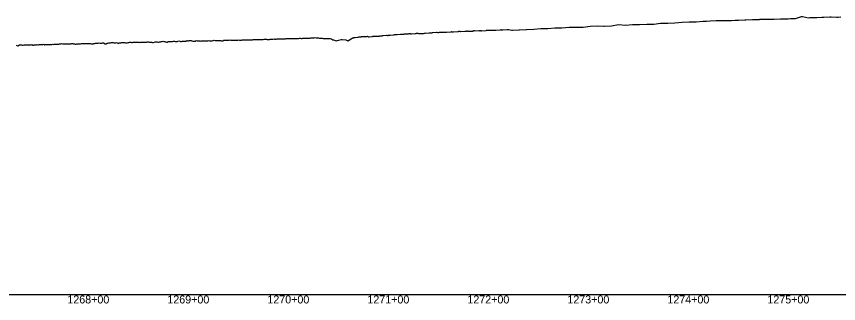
# Model space of a CAD drawing. Extents: x -3793 to 50787, y -1075 to 6138.
# Drawn here: x 14102 to 14924, y 991 to 1278 of the extents above; entities that cross this region are included whole.
import ezdxf

# ---------------------------------------------------------------- set-up
doc = ezdxf.new("R2010")
doc.units = 0
for name, color, linetype in [('RD_DDB_Profile_EX', 7, 'Continuous'), ('RD_DDB_StaTX', 7, 'Continuous'), ('RD_GPK_Profile_Cell', 7, 'Continuous')]:
    doc.layers.add(name, color=color, linetype=linetype)

msp = doc.modelspace()

# ---------------------------------------------------------------- linework, layer by layer
at = {"layer": 'RD_DDB_Profile_EX'}
for points in [[(14565.944171, 1263.48895), (14566.337845, 1263.647385), (14566.729833, 1263.806265), (14567.123517, 1263.571055), (14567.515917, 1263.63095), (14571.810453, 1263.84282), (14572.200981, 1263.981255), (14572.595776, 1264.17798), (14572.98929, 1264.10039), (14573.378598, 1264.062505), (14573.766987, 1263.96545), (14574.153117, 1263.966895), (14574.54125, 1264.06486), (14578.86643, 1264.18662), (14579.258158, 1264.129335), (14579.643152, 1264.130335), (14580.032379, 1264.169995), (14580.420362, 1264.22883), (14580.803911, 1264.26861), (14581.187173, 1264.24973), (14581.571464, 1264.25053), (14585.92422, 1264.37305), (14586.310173, 1264.52793), (14586.696435, 1264.681835), (14587.081476, 1264.567515), (14587.4599, 1264.549025), (14587.842522, 1264.4734), (14588.22394, 1264.493185), (14588.600403, 1264.55125), (14592.984574, 1264.70576), (14593.364385, 1264.66813), (14593.744717, 1264.821005), (14594.125682, 1264.840515), (14597.623032, 1264.012425), (14597.928789, 1264.029615), (14598.234047, 1264.05973), (14604.699887, 1264.468785), (14605.299342, 1264.52365), (14611.776742, 1264.749775), (14612.364637, 1264.7703), (14619.429931, 1265.26288), (14626.495226, 1265.67769), (14633.56052, 1265.875075), (14640.625815, 1266.51098), (14647.691109, 1266.34981), (14654.756404, 1267.20258), (14661.314729, 1267.29328), (14661.821698, 1267.29313), (14668.886993, 1267.284005), (14675.952288, 1268.20128), (14683.017582, 1268.416735), (14689.62215, 1268.088035), (14690.082877, 1268.097655), (14697.148171, 1268.39838), (14704.213466, 1269.906185), (14711.27876, 1269.25418), (14718.344055, 1269.696855), (14725.409349, 1269.715475), (14732.474644, 1270.08019), (14739.539939, 1270.283185), (14746.236992, 1271.03909), (14746.605233, 1271.09106), (14753.670528, 1271.2382), (14760.735822, 1271.399975), (14767.801117, 1272.030125), (14774.866411, 1272.579625), (14781.931706, 1272.339925), (14788.997, 1272.97813), (14792.141788, 1273.221595), (14796.063921, 1273.530065), (14801.750057, 1273.649475), (14803.133295, 1273.671015), (14810.207393, 1273.78909), (14811.358326, 1273.797525), (14817.286419, 1273.848295), (14820.966594, 1273.981195), (14824.037538, 1274.093625), (14824.369238, 1274.101065), (14830.574863, 1274.546835), (14831.093452, 1274.58432), (14831.455859, 1274.597665), (14838.143966, 1274.702465), (14838.547661, 1274.746005), (14840.183131, 1274.795575), (14845.190349, 1274.95021), (14845.644027, 1274.96422), (14849.7914, 1275.12152), (14852.233038, 1275.21551), (14852.744232, 1275.242455), (14859.399669, 1275.118415), (14859.848288, 1275.088445), (14866.305161, 1275.38363), (14866.629779, 1275.39616), (14866.957928, 1275.39491), (14869.007937, 1275.43033), (14873.334725, 1275.507175), (14874.071821, 1275.483555), (14876.147449, 1275.76124), (14878.616206, 1275.76531), (14880.360641, 1275.76878), (14881.189602, 1275.77709)], [(14881.189602, 1275.77709), (14887.382232, 1277.795645), (14888.311282, 1277.840455), (14894.398769, 1276.46782), (14895.438894, 1276.62616), (14897.832743, 1276.7051), (14901.411693, 1276.824885), (14902.570505, 1276.87194), (14907.441012, 1277.206245), (14908.421014, 1277.273975), (14909.706053, 1277.22519), (14915.425421, 1277.328505), (14917.04928, 1277.387095), (14922.42545, 1277.188255), (14923.99127, 1277.23102), (14926.657549, 1277.490405)], [(14375.692321, 1255.71142), (14376.518958, 1255.66495), (14377.347032, 1255.82856), (14378.186172, 1255.82633), (14379.022844, 1255.82303), (14379.864234, 1255.81971), (14380.714556, 1255.85968), (14381.564742, 1255.77174), (14382.645668, 1255.763935), (14383.483785, 1255.76057), (14384.334033, 1255.843395), (14385.180981, 1256.053655), (14386.032774, 1256.008285), (14386.889454, 1255.962655), (14387.763244, 1255.91676), (14388.629863, 1256.043305), (14389.594553, 1256.056835), (14390.448625, 1256.18388), (14391.315237, 1256.22557), (14392.178477, 1256.26669), (14393.046748, 1256.26441), (14393.925293, 1256.087925), (14394.80295, 1256.172825), (14395.685763, 1256.258225), (14396.535705, 1256.32423), (14397.414114, 1256.32168), (14398.288234, 1256.62738), (14399.167524, 1256.44714), (14400.058436, 1256.3981), (14400.954423, 1256.797115), (14401.849546, 1256.615765), (14402.750028, 1256.433335), (14403.474949, 1256.428105), (14404.370776, 1256.335885), (14405.262202, 1256.151825), (14406.159004, 1256.10237), (14407.067592, 1256.190065), (14407.97443, 1256.140475), (14408.886782, 1255.862545), (14409.80843, 1255.72195), (14410.741212, 1255.714565), (14411.322836, 1255.739095), (14412.232236, 1255.824685), (14413.147228, 1255.86463), (14414.074422, 1255.814205), (14414.999857, 1255.807915), (14415.931031, 1255.70847), (14416.871818, 1255.470685), (14417.564224, 1255.289375), (14418.756835, 1254.54442), (14419.242264, 1254.36521), (14421.869903, 1253.45318), (14422.868791, 1253.71347), (14426.980461, 1254.957915), (14427.402054, 1254.790175), (14427.978048, 1254.819885), (14431.75292, 1254.39274), (14433.485907, 1253.56462), (14436.848256, 1255.545975), (14438.018869, 1256.135085), (14438.600097, 1256.341145), (14439.181455, 1256.516185), (14439.754631, 1256.661885), (14440.329502, 1256.6626), (14440.894783, 1256.66368), (14443.915112, 1257.111705), (14444.494009, 1257.313975), (14445.067124, 1257.401975), (14445.635282, 1257.487995), (14446.201361, 1257.546575), (14446.76835, 1257.632485), (14447.326775, 1257.69018), (14447.887593, 1257.690925), (14450.98342, 1257.887585), (14451.549402, 1257.889655), (14452.1141, 1257.863045), (14452.672537, 1257.94873), (14453.231163, 1258.116615), (14454.332654, 1257.59284), (14454.877107, 1257.623485), (14458.050288, 1257.84706), (14458.607397, 1258.207265), (14459.159112, 1258.04547), (14459.710334, 1257.96555), (14460.254864, 1258.13255), (14460.800297, 1258.18882), (14461.337772, 1258.16443), (14461.877515, 1258.220295), (14465.124822, 1258.288525), (14465.663717, 1258.560265), (14466.207748, 1258.723055), (14466.745934, 1258.268255), (14467.284349, 1258.350465), (14467.815684, 1258.59316), (14468.348575, 1258.86046), (14468.87318, 1258.94086), (14472.191585, 1259.15181), (14472.727974, 1259.099735), (14473.259319, 1258.863725), (14473.78282, 1258.944275), (14474.311409, 1259.10329)], [(14474.311409, 1259.10329), (14474.833162, 1259.131005), (14475.356438, 1259.131935), (14475.777735, 1259.107845), (14479.168728, 1259.323165), (14479.698604, 1259.58538), (14480.216395, 1259.664645), (14480.736787, 1259.666155), (14481.248909, 1259.66803), (14481.759467, 1259.79662), (14482.26077, 1259.69663), (14482.761782, 1259.6728), (14486.271515, 1259.995005), (14486.777128, 1260.19853), (14487.285384, 1260.225475), (14487.786309, 1260.227795), (14488.285236, 1260.130705), (14488.775887, 1260.133515), (14489.265752, 1260.209195), (14489.744538, 1260.23546), (14490.226128, 1260.310065), (14493.861883, 1260.566705), (14494.352099, 1260.593975), (14494.839934, 1260.64446), (14495.32038, 1260.718955), (14495.799599, 1260.72075), (14496.268126, 1260.4613), (14496.739474, 1260.511445), (14497.201703, 1260.5618), (14500.943928, 1260.693475), (14501.421175, 1260.69636), (14501.891838, 1260.769965), (14502.360882, 1261.1676), (14502.819595, 1261.00651), (14503.281143, 1261.031145), (14503.734445, 1261.10181), (14504.188202, 1260.760305), (14508.026827, 1260.73254), (14508.488108, 1260.735615), (14508.947419, 1260.85136), (14509.399788, 1260.85282), (14510.297539, 1261.2604), (14510.872614, 1261.23865), (14514.792427, 1261.515615), (14515.240885, 1261.494345), (14515.688999, 1261.406265), (14516.132784, 1261.40753), (14516.574044, 1261.51909), (14517.01631, 1261.519705), (14517.453003, 1261.60847), (14517.88723, 1261.631045), (14518.323772, 1261.80629), (14522.30265, 1262.08747), (14522.741547, 1262.110025), (14523.61499, 1261.676825), (14524.046984, 1261.678705), (14524.476575, 1261.68057), (14525.33471, 1262.0923), (14529.367286, 1262.20604), (14529.800715, 1262.099365), (14530.230057, 1262.015005), (14530.657044, 1261.95245), (14531.08502, 1262.017425), (14531.507746, 1262.01888), (14531.928171, 1262.04151), (14532.350806, 1262.042415), (14536.429434, 1262.358995), (14536.854239, 1262.361), (14537.276751, 1262.678855), (14537.699839, 1262.595515), (14538.118199, 1262.59687), (14538.534315, 1262.45187), (14538.952201, 1262.41126), (14539.364254, 1262.49636), (14543.490124, 1262.787345), (14543.908262, 1262.89342), (14544.326587, 1262.91539), (14544.740679, 1263.020655), (14545.152582, 1263.06346), (14545.565837, 1263.002585), (14545.973779, 1262.942515), (14546.37958, 1262.923745), (14550.551057, 1263.01148), (14550.968542, 1262.99295), (14551.785485, 1263.220785), (14552.193853, 1263.201365), (14552.597402, 1263.32439), (14552.998866, 1263.406345), (14553.402396, 1263.06385), (14557.617934, 1263.122705), (14558.023397, 1263.144725), (14558.426781, 1263.26713), (14558.830753, 1263.388495), (14559.230373, 1263.449715), (14559.627958, 1263.690295), (14560.027211, 1263.69056), (14560.421109, 1263.551805), (14564.679232, 1263.762175), (14565.07868, 1263.644175), (14565.478363, 1263.605455), (14565.944171, 1263.48895)], [(14101.948646, 1249.03138), (14102.763581, 1248.74904), (14103.570202, 1248.626595), (14105.188057, 1249.51696), (14106.000367, 1249.51693), (14107.344004, 1249.583765), (14108.151979, 1249.301325), (14108.963442, 1249.260815), (14109.777727, 1249.38268)], [(14109.777727, 1249.38268), (14110.588795, 1249.46338), (14111.388605, 1249.5037), (14112.200009, 1249.54403), (14113.011583, 1249.503565), (14114.360314, 1249.532225), (14115.167607, 1249.452085), (14115.978337, 1249.57314), (14116.791975, 1249.533365), (14117.602311, 1249.735055), (14118.401399, 1249.210345), (14119.212071, 1249.250595), (14120.014596, 1249.493405), (14121.373501, 1249.53192), (14122.183331, 1249.53182), (14122.993331, 1249.652755), (14123.449743, 1249.329925), (14124.268337, 1249.36812), (14125.075304, 1249.731165), (14125.883893, 1249.892415), (14126.702112, 1249.93184), (14128.025354, 1249.950565), (14128.832333, 1249.94991), (14129.640939, 1250.030595), (14130.456246, 1249.62201), (14131.276677, 1249.66181), (14132.090905, 1249.905855), (14132.918346, 1249.78253), (14133.735891, 1249.7817), (14134.5639, 1249.65714), (14135.82951, 1249.683985), (14136.645411, 1249.6829), (14137.462972, 1249.763985), (14138.295513, 1250.009055), (14139.117133, 1249.967095), (14139.940431, 1250.04879), (14140.773495, 1250.254065), (14141.600934, 1250.12945), (14142.813672, 1250.22421), (14143.636974, 1250.18169), (14144.467007, 1250.22101), (14145.301637, 1250.42761), (14146.130757, 1250.426715), (14146.968922, 1250.38334), (14147.802242, 1250.67436), (14148.640191, 1250.507435), (14149.806664, 1250.531655), (14150.641409, 1250.404385), (14151.474403, 1250.445175), (14152.309118, 1250.486045), (14153.152141, 1250.56814), (14153.991098, 1250.52519), (14154.839968, 1250.52337), (14155.683204, 1250.606735), (14156.791092, 1250.630105), (14157.63, 1250.713525), (14158.475653, 1250.75407), (14159.318851, 1250.626165), (14160.163809, 1250.497995), (14161.017933, 1250.15606), (14161.867231, 1250.28209), (14162.718308, 1250.365825), (14163.770413, 1250.417715), (14164.62125, 1250.54261), (14165.470495, 1250.54113), (14166.327821, 1250.49828), (14167.18645, 1250.79486), (14168.041083, 1250.83647), (14168.897517, 1250.792425), (14169.764834, 1250.747145), (14170.7602, 1250.775135), (14171.614767, 1250.8597), (14172.476103, 1250.9433), (14173.335114, 1250.85574), (14174.195947, 1250.854365), (14175.066061, 1250.808475), (14175.931392, 1250.677085), (14176.798568, 1250.502045), (14177.736229, 1250.52173), (14178.807537, 1250.51979), (14179.667088, 1250.86699), (14180.53911, 1250.91026), (14181.411326, 1251.04041), (14182.276118, 1251.30186), (14183.147886, 1251.214945), (14184.007565, 1251.25823), (14184.939616, 1251.31081), (14185.811191, 1251.26724), (14186.682959, 1251.18024), (14187.549025, 1251.18152), (14188.420346, 1251.61525), (14189.284311, 1251.3994), (14191.023185, 1250.48638), (14191.955615, 1250.4993), (14192.822951, 1251.10846), (14193.693826, 1251.02152), (14194.559063, 1251.49977), (14195.423882, 1251.498385), (14196.295333, 1251.585025), (14197.158662, 1251.716115), (14198.029667, 1251.759355)], [(14198.029667, 1251.759355), (14198.968325, 1251.79904), (14199.834829, 1251.410175), (14200.704814, 1251.40999), (14201.568501, 1251.62509), (14202.433102, 1251.71302), (14204.174413, 1250.67225), (14205.036285, 1251.36735), (14205.981147, 1251.43393), (14206.842687, 1251.388265), (14207.708555, 1251.7801), (14208.578671, 1251.7799), (14209.448979, 1251.7797), (14210.312119, 1251.824535), (14211.181983, 1251.564485), (14212.039783, 1251.564265), (14212.985018, 1251.51725), (14213.854692, 1251.733675), (14214.724557, 1251.73351), (14215.588963, 1252.08112), (14216.458385, 1252.08099), (14217.315749, 1251.907655), (14218.185551, 1251.90751), (14219.055545, 1252.080605), (14220.001144, 1252.16067), (14220.866811, 1251.98897), (14221.735792, 1251.988765), (14222.599376, 1252.163315), (14223.462082, 1252.11824), (14224.331635, 1251.98815), (14225.193327, 1251.94645), (14226.062436, 1251.98951), (14227.014203, 1252.00274), (14227.879045, 1252.134075), (14228.739619, 1252.08888), (14229.608731, 1252.088675), (14230.471685, 1252.17673), (14231.340355, 1252.219795), (14232.201234, 1252.22124), (14233.069462, 1252.3075), (14234.027373, 1252.31407), (14234.88683, 1252.22574), (14235.751042, 1252.270465), (14236.619274, 1252.0973), (14237.481412, 1252.09889), (14238.263638, 1251.882645), (14239.123768, 1251.66854), (14240.849166, 1252.44682), (14241.81845, 1252.494585), (14242.680276, 1252.323675), (14243.545979, 1252.23722), (14244.405744, 1252.06665), (14245.27101, 1252.32492), (14246.128719, 1252.58491), (14246.985002, 1252.84447), (14247.972373, 1252.8722), (14248.83602, 1253.00109), (14249.695415, 1252.83042), (14250.558627, 1252.70125), (14251.415975, 1252.316155), (14252.271901, 1252.189235), (14253.134057, 1252.274835), (14253.987946, 1252.66275), (14254.849668, 1252.662545), (14255.853882, 1252.6836), (14256.710864, 1252.685265), (14257.571604, 1252.81366), (14258.426552, 1252.858055), (14259.280089, 1252.987975), (14260.139779, 1252.98779), (14260.991291, 1252.860895), (14261.85055, 1252.90347), (14262.872035, 1252.87436), (14263.726621, 1253.2604), (14264.579802, 1253.38955), (14265.437473, 1253.17586), (14266.288637, 1252.96355), (14267.145881, 1252.87802), (14267.995033, 1253.007295), (14268.842791, 1253.22159), (14269.887016, 1253.27309), (14270.742682, 1253.145045), (14271.593494, 1253.146445), (14272.448734, 1253.657385), (14273.297543, 1253.6158), (14274.144962, 1253.48924), (14274.999168, 1253.701735), (14275.844592, 1253.74517), (14276.905793, 1253.73002), (14277.759044, 1253.38988), (14278.607504, 1253.221115), (14279.460331, 1253.22095), (14280.306801, 1253.2222), (14281.151891, 1253.05383), (14282.00369, 1253.64737), (14282.846798, 1253.394025), (14283.92485, 1253.44718), (14284.775702, 1253.40462), (14285.621829, 1253.53305), (14286.466579, 1253.1958), (14287.316409, 1253.322555)], [(14287.316409, 1253.322555), (14288.159186, 1253.49314), (14289.008597, 1253.32381), (14289.849405, 1253.45202), (14290.944184, 1253.482745), (14291.788591, 1253.399765), (14292.636464, 1253.3151), (14293.478906, 1253.358905), (14294.326362, 1253.822925), (14295.166843, 1253.3181), (14296.013883, 1253.31789), (14296.852408, 1253.40377), (14297.963791, 1253.427075), (14299.087422, 1253.64085), (14299.927201, 1254.02066), (14300.771411, 1253.726205), (14301.609246, 1253.727595), (14302.450297, 1253.856355), (14303.284675, 1253.815735), (14304.117712, 1253.775175), (14305.266987, 1253.79118), (14306.103559, 1253.708905), (14306.950614, 1253.41771), (14307.784499, 1253.37764), (14308.61705, 1253.588095), (14309.44827, 1254.048465), (14310.282011, 1254.300845), (14311.109829, 1254.177025), (14312.296613, 1254.176825), (14313.132042, 1254.135065), (14313.962773, 1254.053025), (14314.798317, 1254.138585), (14315.62566, 1254.3471), (14316.451689, 1254.099375), (14317.276409, 1254.059115), (14318.11153, 1254.184435), (14319.330046, 1254.24452), (14320.156905, 1254.08041), (14320.982457, 1253.999205), (14321.806704, 1254.20715), (14322.635058, 1254.127555), (14323.455971, 1254.2937), (14324.275591, 1254.33612), (14325.102358, 1254.21248), (14326.352217, 1254.25639), (14327.182322, 1254.177365), (14328.002767, 1254.384235), (14328.821926, 1254.42665), (14329.6398, 1254.633), (14330.461097, 1254.43087), (14331.28329, 1254.38976), (14332.097323, 1254.43204), (14333.383247, 1254.422675), (14334.200657, 1254.46486), (14335.023692, 1254.508385), (14335.837833, 1254.509625), (14336.650706, 1254.633105), (14337.469102, 1254.632955), (14338.284173, 1254.5947), (14339.093255, 1254.758475), (14340.414739, 1254.786275), (14341.227158, 1254.706155), (14342.038319, 1254.74795), (14342.854411, 1254.669365), (14343.668341, 1254.75027), (14344.475736, 1254.79193), (14345.285936, 1254.794325), (14346.090136, 1254.835855), (14347.446681, 1254.88356), (14348.254179, 1254.884805), (14349.060435, 1254.926395), (14349.876854, 1255.008235), (14350.680626, 1255.251105), (14351.483164, 1255.050785), (14352.284471, 1255.01167), (14353.087945, 1254.933775), (14354.479066, 1254.933505), (14355.28171, 1254.894565), (14356.083128, 1255.056215), (14356.888451, 1255.01596), (14357.693622, 1255.058415), (14358.491371, 1255.059515), (14359.566812, 1255.33945), (14360.372481, 1255.256075), (14361.768305, 1255.28546), (14362.570584, 1255.32317), (14363.369056, 1255.400215), (14364.177218, 1255.35528), (14364.990479, 1255.393425), (14365.802067, 1255.308715), (14366.618088, 1255.30505), (14367.441848, 1255.34338), (14368.737955, 1255.416465), (14369.546526, 1255.493885), (14370.359543, 1255.53067), (14371.183282, 1255.61011), (14372.00459, 1255.68864), (14372.830448, 1255.767605), (14373.660892, 1255.805525), (14374.499304, 1255.72005), (14375.692321, 1255.71142)]]:
    msp.add_lwpolyline(points, dxfattribs=at)
at = {"layer": 'RD_GPK_Profile_Cell'}
msp.add_line((1000, 1000), (46600, 1000), dxfattribs=at)

# ---------------------------------------------------------------- texts
at = {"layer": 'RD_DDB_StaTX'}
for s, p in [('1268+00', (14153.125471, 991)), ('1269+00', (14253.125471, 991)), ('1270+00', (14353.125471, 991)), ('1271+00', (14453.125471, 991)), ('1272+00', (14553.125471, 991)), ('1273+00', (14653.125471, 991)), ('1274+00', (14753.125471, 991)), ('1275+00', (14853.125471, 991))]:
    msp.add_text(s, height=8, dxfattribs=at).set_placement(p)

doc.saveas('drawing.dxf')
